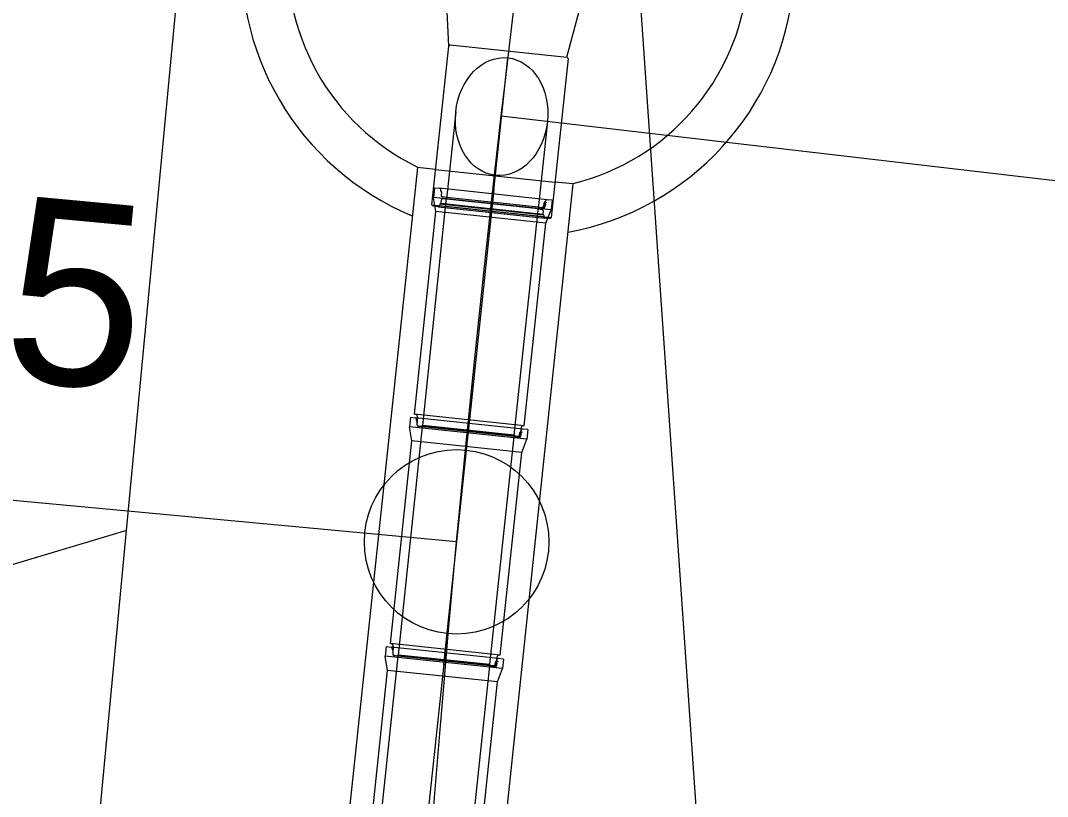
# Model space of a CAD drawing. Extents: x -583721 to -583071, y -1166145 to -1165065.
# Drawn here: x -583422.9 to -583411.77, y -1165555.6 to -1165547.19 of the extents above; entities that cross this region are included whole.
import ezdxf

# ---------------------------------------------------------------- set-up
doc = ezdxf.new("R2010")
doc.units = 0
for name, color, linetype in [('01_DOPRAVA', 7, 'Continuous'), ('13', 7, 'Continuous'), ('21', 7, 'Continuous'), ('5', 7, 'Continuous'), ('Default', 7, 'Continuous'), ('KOTY', 7, 'Continuous'), ('TISK', 7, 'Continuous'), ('Trojúhelniky', 7, 'Continuous')]:
    doc.layers.add(name, color=color, linetype=linetype)

msp = doc.modelspace()

# ---------------------------------------------------------------- linework, layer by layer
at = {"layer": '01_DOPRAVA'}
msp.add_line((-583421.75, -1165552.72), (-583516.013, -1165580.743), dxfattribs=at)
for points in [[(-583421.75, -1165552.72), (-583418.41, -1165517.42), (-583419.25, -1165497.44), (-583417.19, -1165485.32), (-583415.62, -1165476.12)], [(-583420.83, -1165640.2), (-583423.48, -1165636.82), (-583424.67, -1165621.14), (-583424.4, -1165599.47), (-583424.12, -1165577.81), (-583421.75, -1165552.72)]]:
    msp.add_lwpolyline(points, dxfattribs=at)
at = {"layer": '13'}
msp.add_lwpolyline([(-583412.908, -1165594.307), (-583414.048, -1165577.811), (-583415.024, -1165563.691), (-583415.184, -1165561.376), (-583415.319, -1165559.427), (-583416.321, -1165544.931), (-583416.289, -1165543.841), (-583416.022, -1165534.608)], dxfattribs=at)
at = {"layer": '21'}
for p, q in [((-583418.258, -1165547.469), (-583418.363, -1165545.13)), ((-583416.979, -1165547.589), (-583416.374, -1165545.34))]:
    msp.add_line(p, q, dxfattribs=at)
for points in [[(-583418.4, -1165548.806), (-583418.598, -1165548.785), (-583419.452, -1165556.851), (-583419.253, -1165556.872)], [(-583417.96, -1165557.009), (-583417.761, -1165557.03), (-583416.908, -1165548.964), (-583417.107, -1165548.943)]]:
    msp.add_lwpolyline(points, dxfattribs=at)
for centre, radius, start, end in [((-583417.506, -1165546.536), 3, 173.2554, 247.5071), ((-583417.505, -1165546.531), 2.5, 173.9618, 244.1263), ((-583417.506, -1165546.536), 3, 280.4165, 354.6681), ((-583417.505, -1165546.531), 2.5, 283.7875, 353.9618)]:
    msp.add_arc(centre, radius, start, end, dxfattribs=at)
at = {"layer": '5'}
msp.add_line((-583417.806, -1165549.374), (-583417.618, -1165547.596), dxfattribs=at)
at = {"layer": 'Default'}
for p, q in [((-583418.44, -1165549.189), (-583418.258, -1165547.469)), ((-583418.242, -1165547.455), (-583418.258, -1165547.469)), ((-583418.242, -1165547.455), (-583418.258, -1165547.469)), ((-583418.242, -1165547.455), (-583416.979, -1165547.589)), ((-583418.242, -1165547.455), (-583416.979, -1165547.589)), ((-583416.965, -1165547.605), (-583417.147, -1165549.326)), ((-583416.965, -1165547.605), (-583416.979, -1165547.589)), ((-583416.965, -1165547.605), (-583416.979, -1165547.589)), ((-583418.183, -1165548.181), (-583418.283, -1165549.13)), ((-583417.188, -1165548.286), (-583417.289, -1165549.235)), ((-583418.4, -1165548.806), (-583417.107, -1165548.943)), ((-583418.411, -1165549.005), (-583418.422, -1165549.109)), ((-583418.411, -1165549.005), (-583418.357, -1165549.011)), ((-583417.192, -1165549.134), (-583418.357, -1165549.011)), ((-583418.343, -1165549.037), (-583418.345, -1165549.022)), ((-583418.333, -1165549.054), (-583418.343, -1165549.037)), ((-583417.769, -1165549.024), (-583418.051, -1165551.687)), ((-583418.54, -1165551.583), (-583418.281, -1165549.109)), ((-583417.149, -1165549.244), (-583418.422, -1165549.109)), ((-583418.397, -1165549.263), (-583418.422, -1165549.109)), ((-583418.339, -1165549.137), (-583418.343, -1165549.173)), ((-583418.336, -1165549.089), (-583418.333, -1165549.054)), ((-583418.336, -1165549.089), (-583418.333, -1165549.054)), ((-583418.283, -1165549.13), (-583418.325, -1165549.126)), ((-583418.323, -1165549.105), (-583418.317, -1165549.105)), ((-583418.281, -1165549.109), (-583418.323, -1165549.105)), ((-583417.289, -1165549.235), (-583418.283, -1165549.13)), ((-583417.286, -1165549.214), (-583418.281, -1165549.109)), ((-583417.224, -1165549.172), (-583417.211, -1165549.157)), ((-583417.224, -1165549.172), (-583417.213, -1165549.159)), ((-583417.224, -1165549.172), (-583417.213, -1165549.159)), ((-583417.224, -1165549.172), (-583417.213, -1165549.159)), ((-583417.213, -1165549.159), (-583417.213, -1165549.157)), ((-583417.213, -1165549.157), (-583417.209, -1165549.16)), ((-583417.213, -1165549.159), (-583417.213, -1165549.157)), ((-583417.213, -1165549.157), (-583417.213, -1165549.157)), ((-583417.213, -1165549.157), (-583417.209, -1165549.16)), ((-583417.211, -1165549.165), (-583417.213, -1165549.185)), ((-583417.211, -1165549.165), (-583417.213, -1165549.185)), ((-583417.211, -1165549.157), (-583417.205, -1165549.142)), ((-583417.211, -1165549.165), (-583417.205, -1165549.173)), ((-583417.205, -1165549.173), (-583417.211, -1165549.165)), ((-583417.209, -1165549.16), (-583417.201, -1165549.164)), ((-583417.209, -1165549.16), (-583417.201, -1165549.164)), ((-583417.201, -1165549.164), (-583417.205, -1165549.173)), ((-583417.201, -1165549.164), (-583417.205, -1165549.173)), ((-583417.138, -1165549.14), (-583417.192, -1165549.134)), ((-583417.138, -1165549.14), (-583417.149, -1165549.244)), ((-583418.628, -1165551.459), (-583418.397, -1165549.263)), ((-583418.44, -1165549.189), (-583418.427, -1165549.205)), ((-583418.44, -1165549.189), (-583417.147, -1165549.326)), ((-583418.373, -1165549.211), (-583418.427, -1165549.205)), ((-583417.204, -1165549.389), (-583418.397, -1165549.263)), ((-583418.373, -1165549.211), (-583417.217, -1165549.333)), ((-583418.355, -1165549.183), (-583418.357, -1165549.198)), ((-583418.357, -1165549.198), (-583417.231, -1165549.317)), ((-583418.355, -1165549.183), (-583418.343, -1165549.173)), ((-583417.229, -1165549.302), (-583418.355, -1165549.183)), ((-583418.343, -1165549.173), (-583417.239, -1165549.29)), ((-583417.55, -1165551.687), (-583417.286, -1165549.214)), ((-583417.289, -1165549.235), (-583417.247, -1165549.24)), ((-583417.286, -1165549.214), (-583417.245, -1165549.219)), ((-583417.251, -1165549.224), (-583417.25, -1165549.218)), ((-583417.25, -1165549.218), (-583417.251, -1165549.224)), ((-583417.232, -1165549.226), (-583417.251, -1165549.224)), ((-583417.232, -1165549.226), (-583417.251, -1165549.224)), ((-583417.25, -1165549.218), (-583417.245, -1165549.219)), ((-583417.245, -1165549.219), (-583417.25, -1165549.218)), ((-583417.235, -1165549.254), (-583417.239, -1165549.29)), ((-583417.231, -1165549.216), (-583417.221, -1165549.217)), ((-583417.221, -1165549.217), (-583417.231, -1165549.216)), ((-583417.229, -1165549.206), (-583417.224, -1165549.172)), ((-583417.229, -1165549.206), (-583417.224, -1165549.172)), ((-583417.227, -1165549.229), (-583417.228, -1165549.226)), ((-583417.228, -1165549.226), (-583417.227, -1165549.229)), ((-583417.222, -1165549.227), (-583417.227, -1165549.229)), ((-583417.222, -1165549.227), (-583417.227, -1165549.229)), ((-583417.225, -1165549.194), (-583417.226, -1165549.203)), ((-583417.226, -1165549.203), (-583417.219, -1165549.204)), ((-583417.218, -1165549.206), (-583417.226, -1165549.205)), ((-583417.218, -1165549.206), (-583417.226, -1165549.205)), ((-583417.218, -1165549.195), (-583417.225, -1165549.194)), ((-583417.218, -1165549.184), (-583417.224, -1165549.183)), ((-583417.224, -1165549.183), (-583417.224, -1165549.192)), ((-583417.224, -1165549.192), (-583417.219, -1165549.193)), ((-583417.222, -1165549.175), (-583417.223, -1165549.181)), ((-583417.223, -1165549.181), (-583417.219, -1165549.182)), ((-583417.223, -1165549.224), (-583417.222, -1165549.227)), ((-583417.223, -1165549.224), (-583417.222, -1165549.227)), ((-583417.218, -1165549.172), (-583417.222, -1165549.175)), ((-583417.219, -1165549.182), (-583417.218, -1165549.172)), ((-583417.219, -1165549.193), (-583417.218, -1165549.184)), ((-583417.219, -1165549.204), (-583417.218, -1165549.195)), ((-583417.213, -1165549.19), (-583417.216, -1165549.213)), ((-583417.213, -1165549.19), (-583417.216, -1165549.213)), ((-583417.213, -1165549.185), (-583417.21, -1165549.185)), ((-583417.213, -1165549.185), (-583417.21, -1165549.185)), ((-583417.21, -1165549.19), (-583417.213, -1165549.19)), ((-583417.213, -1165549.19), (-583417.21, -1165549.19)), ((-583417.21, -1165549.185), (-583417.21, -1165549.19)), ((-583417.21, -1165549.185), (-583417.21, -1165549.19)), ((-583417.204, -1165549.389), (-583417.149, -1165549.244)), ((-583417.229, -1165549.302), (-583417.239, -1165549.29)), ((-583417.229, -1165549.302), (-583417.231, -1165549.317)), ((-583417.164, -1165549.339), (-583417.217, -1165549.333)), ((-583417.164, -1165549.339), (-583417.147, -1165549.326)), ((-583417.439, -1165551.584), (-583417.204, -1165549.389)), ((-583418.674, -1165551.491), (-583418.685, -1165551.596)), ((-583418.674, -1165551.491), (-583418.62, -1165551.497)), ((-583418.628, -1165551.459), (-583418.622, -1165551.459)), ((-583417.439, -1165551.584), (-583418.628, -1165551.459)), ((-583417.455, -1165551.62), (-583418.62, -1165551.497)), ((-583418.598, -1165551.489), (-583418.603, -1165551.564)), ((-583418.803, -1165554.069), (-583418.544, -1165551.595)), ((-583417.412, -1165551.73), (-583418.685, -1165551.596)), ((-583418.66, -1165551.749), (-583418.685, -1165551.596)), ((-583418.606, -1165551.523), (-583418.608, -1165551.508)), ((-583418.596, -1165551.541), (-583418.606, -1165551.523)), ((-583418.603, -1165551.564), (-583418.601, -1165551.575)), ((-583418.599, -1165551.575), (-583418.596, -1165551.541)), ((-583418.599, -1165551.575), (-583418.596, -1165551.541)), ((-583418.59, -1165551.585), (-583418.549, -1165551.59)), ((-583418.586, -1165551.591), (-583418.58, -1165551.592)), ((-583418.544, -1165551.595), (-583418.586, -1165551.591)), ((-583418.54, -1165551.583), (-583418.549, -1165551.59)), ((-583417.543, -1165551.696), (-583418.549, -1165551.59)), ((-583417.549, -1165551.701), (-583418.544, -1165551.595)), ((-583417.55, -1165551.687), (-583418.54, -1165551.583)), ((-583418.032, -1165551.51), (-583418.314, -1165554.173)), ((-583417.474, -1165551.608), (-583417.485, -1165551.682)), ((-583417.439, -1165551.584), (-583417.445, -1165551.584)), ((-583417.813, -1165554.173), (-583417.549, -1165551.701)), ((-583417.55, -1165551.687), (-583417.543, -1165551.696)), ((-583417.549, -1165551.701), (-583417.508, -1165551.705)), ((-583417.502, -1165551.7), (-583417.543, -1165551.696)), ((-583417.514, -1165551.71), (-583417.513, -1165551.704)), ((-583417.513, -1165551.704), (-583417.514, -1165551.71)), ((-583417.495, -1165551.712), (-583417.514, -1165551.71)), ((-583417.495, -1165551.712), (-583417.514, -1165551.71)), ((-583417.513, -1165551.704), (-583417.508, -1165551.705)), ((-583417.508, -1165551.705), (-583417.513, -1165551.704)), ((-583417.494, -1165551.702), (-583417.484, -1165551.703)), ((-583417.484, -1165551.703), (-583417.494, -1165551.702)), ((-583417.492, -1165551.692), (-583417.487, -1165551.658)), ((-583417.492, -1165551.692), (-583417.487, -1165551.658)), ((-583417.49, -1165551.715), (-583417.491, -1165551.712)), ((-583417.491, -1165551.712), (-583417.49, -1165551.715)), ((-583417.485, -1165551.713), (-583417.49, -1165551.715)), ((-583417.485, -1165551.713), (-583417.49, -1165551.715)), ((-583417.488, -1165551.68), (-583417.489, -1165551.689)), ((-583417.485, -1165551.682), (-583417.489, -1165551.692)), ((-583417.489, -1165551.689), (-583417.482, -1165551.69)), ((-583417.481, -1165551.692), (-583417.489, -1165551.691)), ((-583417.481, -1165551.692), (-583417.489, -1165551.691)), ((-583417.481, -1165551.681), (-583417.488, -1165551.68)), ((-583417.487, -1165551.658), (-583417.474, -1165551.643)), ((-583417.487, -1165551.658), (-583417.476, -1165551.645)), ((-583417.487, -1165551.658), (-583417.476, -1165551.645)), ((-583417.487, -1165551.658), (-583417.476, -1165551.645)), ((-583417.486, -1165551.67), (-583417.487, -1165551.678)), ((-583417.487, -1165551.678), (-583417.482, -1165551.679)), ((-583417.485, -1165551.661), (-583417.486, -1165551.667)), ((-583417.486, -1165551.667), (-583417.482, -1165551.668)), ((-583417.481, -1165551.67), (-583417.486, -1165551.67)), ((-583417.486, -1165551.71), (-583417.485, -1165551.713)), ((-583417.486, -1165551.71), (-583417.485, -1165551.713)), ((-583417.481, -1165551.658), (-583417.485, -1165551.661)), ((-583417.482, -1165551.668), (-583417.481, -1165551.658)), ((-583417.482, -1165551.679), (-583417.481, -1165551.67)), ((-583417.482, -1165551.69), (-583417.481, -1165551.681)), ((-583417.476, -1165551.676), (-583417.479, -1165551.699)), ((-583417.476, -1165551.676), (-583417.479, -1165551.699)), ((-583417.476, -1165551.645), (-583417.476, -1165551.643)), ((-583417.476, -1165551.643), (-583417.472, -1165551.646)), ((-583417.476, -1165551.645), (-583417.476, -1165551.643)), ((-583417.476, -1165551.643), (-583417.476, -1165551.643)), ((-583417.476, -1165551.643), (-583417.472, -1165551.646)), ((-583417.474, -1165551.651), (-583417.476, -1165551.671)), ((-583417.474, -1165551.651), (-583417.476, -1165551.671)), ((-583417.476, -1165551.671), (-583417.473, -1165551.671)), ((-583417.476, -1165551.671), (-583417.473, -1165551.671)), ((-583417.473, -1165551.676), (-583417.476, -1165551.676)), ((-583417.476, -1165551.676), (-583417.473, -1165551.676)), ((-583417.474, -1165551.643), (-583417.468, -1165551.628)), ((-583417.474, -1165551.651), (-583417.468, -1165551.659)), ((-583417.468, -1165551.659), (-583417.474, -1165551.651)), ((-583417.473, -1165551.671), (-583417.473, -1165551.676)), ((-583417.473, -1165551.671), (-583417.473, -1165551.676)), ((-583417.472, -1165551.646), (-583417.464, -1165551.65)), ((-583417.472, -1165551.646), (-583417.464, -1165551.65)), ((-583417.464, -1165551.65), (-583417.468, -1165551.659)), ((-583417.464, -1165551.65), (-583417.468, -1165551.659)), ((-583417.401, -1165551.626), (-583417.455, -1165551.62)), ((-583417.401, -1165551.626), (-583417.412, -1165551.73)), ((-583418.89, -1165553.945), (-583418.66, -1165551.749)), ((-583417.467, -1165551.875), (-583418.66, -1165551.749)), ((-583417.467, -1165551.875), (-583417.412, -1165551.73)), ((-583417.702, -1165554.071), (-583417.467, -1165551.875)), ((-583418.89, -1165553.945), (-583418.885, -1165553.945)), ((-583417.702, -1165554.071), (-583418.89, -1165553.945)), ((-583418.937, -1165553.977), (-583418.948, -1165554.082)), ((-583418.937, -1165553.977), (-583418.882, -1165553.983)), ((-583417.718, -1165554.106), (-583418.882, -1165553.983)), ((-583418.869, -1165554.01), (-583418.871, -1165553.994)), ((-583418.859, -1165554.027), (-583418.869, -1165554.01)), ((-583418.861, -1165553.975), (-583418.866, -1165554.05)), ((-583418.866, -1165554.05), (-583418.864, -1165554.061)), ((-583418.862, -1165554.061), (-583418.859, -1165554.027)), ((-583418.862, -1165554.061), (-583418.859, -1165554.027)), ((-583418.295, -1165553.997), (-583418.577, -1165556.659)), ((-583419.066, -1165556.555), (-583418.807, -1165554.081)), ((-583417.675, -1165554.216), (-583418.948, -1165554.082)), ((-583418.923, -1165554.235), (-583418.948, -1165554.082)), ((-583418.853, -1165554.072), (-583418.812, -1165554.076)), ((-583418.848, -1165554.077), (-583418.843, -1165554.078)), ((-583418.807, -1165554.081), (-583418.848, -1165554.077)), ((-583418.803, -1165554.069), (-583418.812, -1165554.076)), ((-583417.806, -1165554.182), (-583418.812, -1165554.076)), ((-583417.812, -1165554.187), (-583418.807, -1165554.081)), ((-583417.813, -1165554.173), (-583418.803, -1165554.069)), ((-583417.813, -1165554.174), (-583417.806, -1165554.182)), ((-583417.755, -1165554.179), (-583417.75, -1165554.144)), ((-583417.755, -1165554.179), (-583417.75, -1165554.144)), ((-583417.751, -1165554.166), (-583417.752, -1165554.175)), ((-583417.748, -1165554.168), (-583417.752, -1165554.178)), ((-583417.752, -1165554.175), (-583417.745, -1165554.176)), ((-583417.744, -1165554.167), (-583417.751, -1165554.166)), ((-583417.75, -1165554.144), (-583417.737, -1165554.129)), ((-583417.75, -1165554.144), (-583417.739, -1165554.132)), ((-583417.75, -1165554.144), (-583417.739, -1165554.132)), ((-583417.75, -1165554.144), (-583417.739, -1165554.132)), ((-583417.749, -1165554.156), (-583417.75, -1165554.164)), ((-583417.75, -1165554.164), (-583417.745, -1165554.165)), ((-583417.748, -1165554.147), (-583417.749, -1165554.153)), ((-583417.749, -1165554.153), (-583417.745, -1165554.154)), ((-583417.744, -1165554.156), (-583417.749, -1165554.156)), ((-583417.737, -1165554.094), (-583417.748, -1165554.168)), ((-583417.744, -1165554.145), (-583417.748, -1165554.147)), ((-583417.745, -1165554.154), (-583417.744, -1165554.145)), ((-583417.745, -1165554.165), (-583417.744, -1165554.156)), ((-583417.745, -1165554.176), (-583417.744, -1165554.167)), ((-583417.739, -1165554.162), (-583417.742, -1165554.185)), ((-583417.739, -1165554.162), (-583417.742, -1165554.185)), ((-583417.739, -1165554.132), (-583417.739, -1165554.129)), ((-583417.739, -1165554.129), (-583417.735, -1165554.132)), ((-583417.739, -1165554.132), (-583417.739, -1165554.129)), ((-583417.739, -1165554.129), (-583417.739, -1165554.129)), ((-583417.739, -1165554.129), (-583417.735, -1165554.132)), ((-583417.737, -1165554.138), (-583417.739, -1165554.157)), ((-583417.737, -1165554.138), (-583417.739, -1165554.157)), ((-583417.739, -1165554.157), (-583417.736, -1165554.157)), ((-583417.739, -1165554.157), (-583417.736, -1165554.157)), ((-583417.736, -1165554.162), (-583417.739, -1165554.162)), ((-583417.739, -1165554.162), (-583417.736, -1165554.162)), ((-583417.737, -1165554.129), (-583417.731, -1165554.114)), ((-583417.737, -1165554.138), (-583417.731, -1165554.145)), ((-583417.731, -1165554.145), (-583417.737, -1165554.138)), ((-583417.736, -1165554.157), (-583417.736, -1165554.162)), ((-583417.736, -1165554.157), (-583417.736, -1165554.162)), ((-583417.735, -1165554.132), (-583417.727, -1165554.136)), ((-583417.735, -1165554.132), (-583417.727, -1165554.136)), ((-583417.727, -1165554.136), (-583417.731, -1165554.145)), ((-583417.727, -1165554.136), (-583417.731, -1165554.145)), ((-583417.664, -1165554.112), (-583417.718, -1165554.106)), ((-583417.702, -1165554.071), (-583417.708, -1165554.07)), ((-583417.664, -1165554.112), (-583417.675, -1165554.216)), ((-583419.153, -1165556.431), (-583418.923, -1165554.235)), ((-583417.73, -1165554.361), (-583418.923, -1165554.235)), ((-583418.076, -1165556.66), (-583417.812, -1165554.187)), ((-583417.812, -1165554.187), (-583417.771, -1165554.191)), ((-583417.765, -1165554.187), (-583417.806, -1165554.182)), ((-583417.777, -1165554.196), (-583417.776, -1165554.19)), ((-583417.776, -1165554.19), (-583417.777, -1165554.196)), ((-583417.758, -1165554.198), (-583417.777, -1165554.196)), ((-583417.758, -1165554.198), (-583417.777, -1165554.196)), ((-583417.776, -1165554.19), (-583417.771, -1165554.191)), ((-583417.771, -1165554.191), (-583417.776, -1165554.19)), ((-583417.757, -1165554.188), (-583417.747, -1165554.189)), ((-583417.747, -1165554.189), (-583417.757, -1165554.188)), ((-583417.753, -1165554.201), (-583417.754, -1165554.198)), ((-583417.754, -1165554.198), (-583417.753, -1165554.201)), ((-583417.748, -1165554.199), (-583417.753, -1165554.201)), ((-583417.748, -1165554.199), (-583417.753, -1165554.201)), ((-583417.744, -1165554.178), (-583417.752, -1165554.177)), ((-583417.744, -1165554.178), (-583417.752, -1165554.177)), ((-583417.749, -1165554.196), (-583417.748, -1165554.199)), ((-583417.749, -1165554.196), (-583417.748, -1165554.199)), ((-583417.73, -1165554.361), (-583417.675, -1165554.216)), ((-583417.965, -1165556.557), (-583417.73, -1165554.361))]:
    msp.add_line(p, q, dxfattribs=at)
for points in [[(-583418.323, -1165549.105), (-583418.326, -1165549.104), (-583418.332, -1165549.101), (-583418.335, -1165549.095), (-583418.336, -1165549.089)], [(-583417.245, -1165549.219), (-583417.241, -1165549.219), (-583417.235, -1165549.217), (-583417.23, -1165549.212), (-583417.229, -1165549.206)], [(-583418.586, -1165551.591), (-583418.589, -1165551.59), (-583418.595, -1165551.587), (-583418.598, -1165551.581), (-583418.599, -1165551.575)], [(-583417.508, -1165551.705), (-583417.504, -1165551.705), (-583417.498, -1165551.703), (-583417.493, -1165551.698), (-583417.492, -1165551.692)], [(-583418.848, -1165554.077), (-583418.852, -1165554.077), (-583418.858, -1165554.074), (-583418.861, -1165554.067), (-583418.862, -1165554.061)], [(-583417.771, -1165554.191), (-583417.767, -1165554.191), (-583417.761, -1165554.19), (-583417.756, -1165554.184), (-583417.755, -1165554.179)]]:
    msp.add_lwpolyline(points, dxfattribs=at)
for points in [[(-583417.218, -1165549.195), (-583417.225, -1165549.194), (-583417.226, -1165549.203), (-583417.219, -1165549.204)], [(-583417.218, -1165549.184), (-583417.224, -1165549.183), (-583417.224, -1165549.192), (-583417.219, -1165549.193)], [(-583417.218, -1165549.172), (-583417.222, -1165549.175), (-583417.223, -1165549.181), (-583417.219, -1165549.182)], [(-583417.481, -1165551.681), (-583417.488, -1165551.68), (-583417.489, -1165551.689), (-583417.482, -1165551.69)], [(-583417.481, -1165551.67), (-583417.486, -1165551.67), (-583417.487, -1165551.678), (-583417.482, -1165551.679)], [(-583417.481, -1165551.658), (-583417.485, -1165551.661), (-583417.486, -1165551.667), (-583417.482, -1165551.668)], [(-583417.744, -1165554.167), (-583417.751, -1165554.166), (-583417.752, -1165554.175), (-583417.745, -1165554.176)], [(-583417.744, -1165554.156), (-583417.749, -1165554.156), (-583417.75, -1165554.164), (-583417.745, -1165554.165)], [(-583417.744, -1165554.145), (-583417.748, -1165554.147), (-583417.749, -1165554.153), (-583417.745, -1165554.154)]]:
    msp.add_lwpolyline(points, close=True, dxfattribs=at)
for centre, radius, start, end in [((-583418.358, -1165549.024), 0.013, 8.9618, 83.9618), ((-583418.326, -1165549.139), 0.013, 83.9618, 173.9618), ((-583417.193, -1165549.147), 0.013, 83.9618, 158.9618), ((-583418.372, -1165549.196), 0.015, 263.9618, 353.9618), ((-583417.248, -1165549.253), 0.013, 353.9618, 83.9618), ((-583417.243, -1165549.204), 0.0146, 263.9618, 351.9618), ((-583417.23, -1165549.211), 0.0146, 263.9618, 280.4805), ((-583417.23, -1165549.211), 0.0146, 263.9618, 280.4805), ((-583417.243, -1165549.204), 0.0166, 315.1022, 356.2901), ((-583417.243, -1165549.204), 0.0166, 315.1022, 356.2901), ((-583417.23, -1165549.211), 0.0146, 299.4319, 353.9618), ((-583417.23, -1165549.211), 0.0146, 299.4319, 353.9618), ((-583417.263, -1165549.2), 0.0448, 337.8383, 352.2093), ((-583417.216, -1165549.318), 0.015, 173.9618, 263.9618), ((-583418.625, -1165551.486), 0.027, 353.9618, 83.9618), ((-583418.621, -1165551.51), 0.013, 8.9618, 83.9618), ((-583418.589, -1165551.572), 0.013, 188.9618, 263.9618), ((-583417.448, -1165551.611), 0.027, 83.9618, 173.9618), ((-583417.506, -1165551.69), 0.0146, 263.9618, 351.9618), ((-583417.501, -1165551.688), 0.013, 263.9618, 338.9618), ((-583417.493, -1165551.697), 0.0146, 263.9618, 280.4805), ((-583417.493, -1165551.697), 0.0146, 263.9618, 280.4805), ((-583417.506, -1165551.69), 0.0166, 315.1022, 356.2901), ((-583417.506, -1165551.69), 0.0166, 315.1022, 356.2901), ((-583417.493, -1165551.697), 0.0146, 299.4319, 353.9618), ((-583417.493, -1165551.697), 0.0146, 299.4319, 353.9618), ((-583417.526, -1165551.686), 0.0448, 337.8383, 352.2093), ((-583417.456, -1165551.633), 0.013, 83.9618, 158.9618), ((-583418.888, -1165553.972), 0.027, 353.9618, 83.9618), ((-583418.884, -1165553.996), 0.013, 8.9618, 83.9618), ((-583418.851, -1165554.059), 0.013, 188.9618, 263.9618), ((-583417.711, -1165554.097), 0.027, 83.9618, 173.9618), ((-583417.719, -1165554.119), 0.013, 83.9618, 158.9618), ((-583417.769, -1165554.176), 0.0146, 263.9618, 351.9618), ((-583417.764, -1165554.174), 0.013, 263.9618, 338.9618), ((-583417.756, -1165554.184), 0.0146, 263.9618, 280.4805), ((-583417.756, -1165554.184), 0.0146, 263.9618, 280.4805), ((-583417.769, -1165554.176), 0.0166, 315.1022, 356.2901), ((-583417.769, -1165554.176), 0.0166, 315.1022, 356.2901), ((-583417.756, -1165554.184), 0.0146, 299.4319, 353.9618), ((-583417.756, -1165554.184), 0.0146, 299.4319, 353.9618), ((-583417.789, -1165554.172), 0.0448, 337.8383, 352.2093)]:
    msp.add_arc(centre, radius, start, end, dxfattribs=at)
msp.add_ellipse((-583417.685, -1165548.234), major_axis=(-0.067, -0.637), ratio=0.780347, dxfattribs=at)
at = {"layer": 'KOTY'}
msp.add_lwpolyline([(-583418.958, -1165564.815), (-583418.907, -1165563.816), (-583418.857, -1165562.817), (-583418.807, -1165561.819), (-583418.781, -1165561.309), (-583418.756, -1165560.82), (-583418.7, -1165559.822), (-583418.64, -1165558.823), (-583418.588, -1165558.032), (-583418.574, -1165557.826), (-583418.504, -1165556.828), (-583418.429, -1165555.831), (-583418.348, -1165554.834), (-583418.342, -1165554.758), (-583418.263, -1165553.838), (-583418.173, -1165552.842), (-583418.078, -1165551.846), (-583418.042, -1165551.489), (-583417.977, -1165550.851), (-583417.872, -1165549.857), (-583417.762, -1165548.863), (-583417.689, -1165548.225), (-583417.647, -1165547.87), (-583417.531, -1165546.876)], dxfattribs=at)
at = {"layer": 'TISK'}
for points in [[(-583417.689, -1165548.225), (-583392.857, -1165551.121)], [(-583418.173, -1165552.842), (-583462.199, -1165548.74)]]:
    msp.add_lwpolyline(points, dxfattribs=at)
at = {"layer": 'Trojúhelniky'}
msp.add_circle((-583418.173, -1165552.842), 1, dxfattribs=at)

# ---------------------------------------------------------------- texts
at = {"layer": 'TISK'}
msp.add_text('0+100 00 Sjezd s propustkem P25', height=2, rotation=354.677, dxfattribs=at).set_placement((-583462.428, -1165547.412))

doc.saveas('drawing.dxf')
